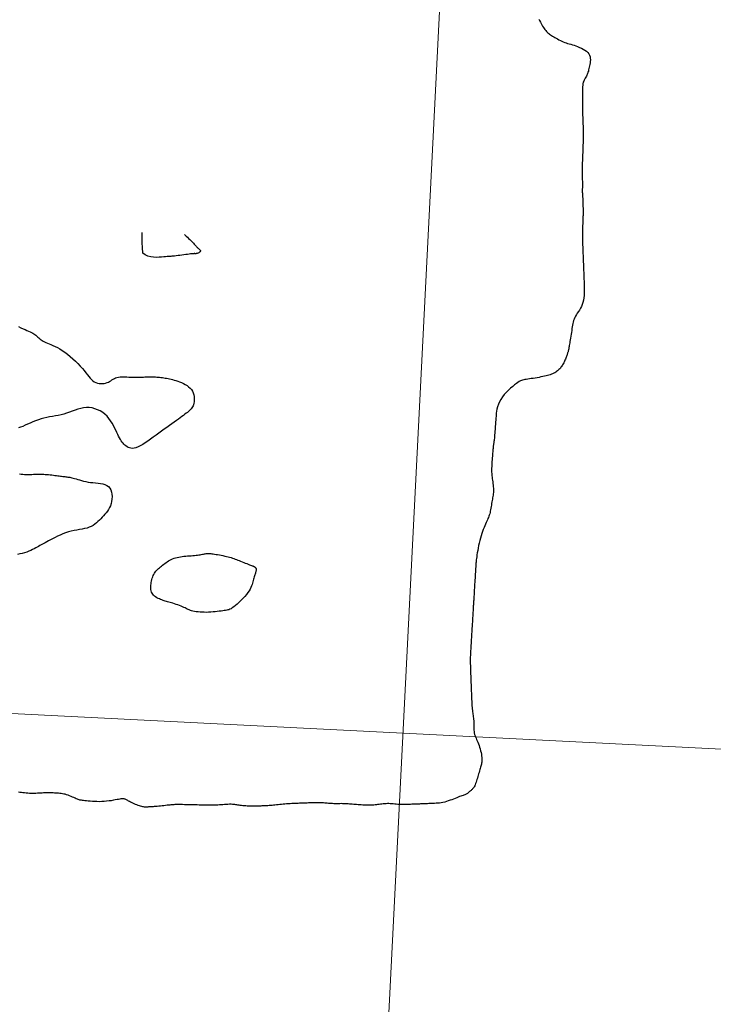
# Model space of a CAD drawing. Header units: millimetres. Extents: x 32690613 to 32693367, y 5343692 to 5344708.
# Tile 426 of 656: x 32692780 to 32692811, y 5344050 to 5344093. Entities that reach past the tile are written whole.
import ezdxf

# ---------------------------------------------------------------- set-up
doc = ezdxf.new("R2010")
doc.units = ezdxf.units.MM
doc.header["$LTSCALE"] = 20
doc.layers.get('0').update_dxf_attribs({"lineweight": 18})
doc.layers.get('Defpoints').update_dxf_attribs({"color": 11, "lineweight": 18})
doc.layers.add('02-DGM_HL_492.50', color=92, linetype='Continuous')

# ---------------------------------------------------------------- blocks, each defined once
blk = doc.blocks.new('A$C78070446')
for p, q in [((4470080.727, 5342716.075), (4470043.074, 5342296.396)), ((4469470.041, 5342631.206), (4470219.624, 5342563.955))]:
    blk.add_line(p, q)

msp = doc.modelspace()

# ---------------------------------------------------------------- linework, layer by layer
at = {"layer": '02-DGM_HL_492.50', "elevation": 492.5, "flags": 128}
for points in [[(32692803.189, 5344093.34), (32692803.223, 5344093.279), (32692803.256, 5344093.218), (32692803.29, 5344093.157), (32692803.324, 5344093.098), (32692803.357, 5344093.041), (32692803.391, 5344092.986), (32692803.424, 5344092.935), (32692803.457, 5344092.887), (32692803.49, 5344092.844), (32692803.523, 5344092.806), (32692803.556, 5344092.773), (32692803.59, 5344092.742), (32692803.625, 5344092.714), (32692803.663, 5344092.687), (32692803.702, 5344092.661), (32692803.745, 5344092.634), (32692803.791, 5344092.606), (32692803.841, 5344092.575), (32692803.895, 5344092.543), (32692803.951, 5344092.51), (32692804.01, 5344092.476), (32692804.071, 5344092.443), (32692804.133, 5344092.411), (32692804.196, 5344092.381), (32692804.26, 5344092.353), (32692804.323, 5344092.328), (32692804.387, 5344092.306), (32692804.452, 5344092.285), (32692804.519, 5344092.265), (32692804.587, 5344092.245), (32692804.658, 5344092.223), (32692804.731, 5344092.2), (32692804.809, 5344092.173), (32692804.89, 5344092.143), (32692804.972, 5344092.109), (32692805.055, 5344092.072), (32692805.134, 5344092.03), (32692805.209, 5344091.985), (32692805.277, 5344091.935), (32692805.335, 5344091.882), (32692805.381, 5344091.824), (32692805.414, 5344091.763), (32692805.435, 5344091.699), (32692805.446, 5344091.632), (32692805.449, 5344091.564), (32692805.444, 5344091.495), (32692805.435, 5344091.427), (32692805.423, 5344091.36), (32692805.41, 5344091.296), (32692805.397, 5344091.234), (32692805.385, 5344091.176), (32692805.372, 5344091.12), (32692805.359, 5344091.068), (32692805.344, 5344091.018), (32692805.329, 5344090.97), (32692805.312, 5344090.925), (32692805.293, 5344090.883), (32692805.272, 5344090.842), (32692805.249, 5344090.803), (32692805.225, 5344090.763), (32692805.201, 5344090.722), (32692805.178, 5344090.678), (32692805.157, 5344090.63), (32692805.139, 5344090.577), (32692805.124, 5344090.517), (32692805.113, 5344090.451), (32692805.105, 5344090.379), (32692805.1, 5344090.303), (32692805.098, 5344090.225), (32692805.097, 5344090.148), (32692805.098, 5344090.073), (32692805.099, 5344090.002), (32692805.1, 5344089.937), (32692805.1, 5344089.88), (32692805.1, 5344089.829), (32692805.099, 5344089.783), (32692805.099, 5344089.738), (32692805.098, 5344089.692), (32692805.097, 5344089.645), (32692805.097, 5344089.593), (32692805.097, 5344089.534), (32692805.098, 5344089.468), (32692805.1, 5344089.393), (32692805.102, 5344089.313), (32692805.105, 5344089.226), (32692805.108, 5344089.136), (32692805.112, 5344089.042), (32692805.116, 5344088.946), (32692805.119, 5344088.849), (32692805.123, 5344088.752), (32692805.127, 5344088.656), (32692805.13, 5344088.563), (32692805.133, 5344088.472), (32692805.136, 5344088.386), (32692805.138, 5344088.305), (32692805.139, 5344088.231), (32692805.139, 5344088.164), (32692805.139, 5344088.106), (32692805.138, 5344088.055), (32692805.136, 5344088.011), (32692805.133, 5344087.973), (32692805.131, 5344087.939), (32692805.129, 5344087.909), (32692805.126, 5344087.881), (32692805.124, 5344087.856), (32692805.123, 5344087.83), (32692805.122, 5344087.804), (32692805.122, 5344087.776), (32692805.121, 5344087.745), (32692805.12, 5344087.709), (32692805.119, 5344087.667), (32692805.118, 5344087.618), (32692805.116, 5344087.56), (32692805.113, 5344087.493), (32692805.109, 5344087.417), (32692805.105, 5344087.332), (32692805.101, 5344087.242), (32692805.097, 5344087.145), (32692805.094, 5344087.044), (32692805.091, 5344086.94), (32692805.089, 5344086.833), (32692805.089, 5344086.725), (32692805.09, 5344086.618), (32692805.091, 5344086.513), (32692805.093, 5344086.411), (32692805.095, 5344086.316), (32692805.097, 5344086.228), (32692805.099, 5344086.148), (32692805.1, 5344086.08), (32692805.1, 5344086.023), (32692805.099, 5344085.978), (32692805.097, 5344085.941), (32692805.095, 5344085.913), (32692805.094, 5344085.891), (32692805.092, 5344085.874), (32692805.09, 5344085.861), (32692805.089, 5344085.849), (32692805.089, 5344085.837), (32692805.09, 5344085.824), (32692805.091, 5344085.808), (32692805.092, 5344085.787), (32692805.095, 5344085.76), (32692805.097, 5344085.725), (32692805.1, 5344085.68), (32692805.104, 5344085.624), (32692805.107, 5344085.556), (32692805.111, 5344085.478), (32692805.115, 5344085.393), (32692805.118, 5344085.305), (32692805.121, 5344085.218), (32692805.124, 5344085.133), (32692805.127, 5344085.056), (32692805.128, 5344084.988), (32692805.129, 5344084.933), (32692805.13, 5344084.888), (32692805.129, 5344084.849), (32692805.128, 5344084.813), (32692805.127, 5344084.777), (32692805.125, 5344084.738), (32692805.123, 5344084.691), (32692805.12, 5344084.635), (32692805.117, 5344084.566), (32692805.114, 5344084.485), (32692805.111, 5344084.393), (32692805.109, 5344084.293), (32692805.107, 5344084.185), (32692805.105, 5344084.072), (32692805.104, 5344083.954), (32692805.104, 5344083.834), (32692805.105, 5344083.712), (32692805.107, 5344083.59), (32692805.11, 5344083.467), (32692805.113, 5344083.344), (32692805.118, 5344083.219), (32692805.122, 5344083.095), (32692805.127, 5344082.97), (32692805.132, 5344082.845), (32692805.136, 5344082.72), (32692805.141, 5344082.595), (32692805.146, 5344082.471), (32692805.151, 5344082.346), (32692805.156, 5344082.221), (32692805.161, 5344082.096), (32692805.166, 5344081.971), (32692805.171, 5344081.846), (32692805.175, 5344081.721), (32692805.179, 5344081.597), (32692805.181, 5344081.476), (32692805.179, 5344081.356), (32692805.174, 5344081.241), (32692805.163, 5344081.13), (32692805.147, 5344081.025), (32692805.123, 5344080.927), (32692805.092, 5344080.835), (32692805.054, 5344080.751), (32692805.012, 5344080.672), (32692804.967, 5344080.598), (32692804.921, 5344080.527), (32692804.876, 5344080.46), (32692804.834, 5344080.394), (32692804.796, 5344080.33), (32692804.764, 5344080.266), (32692804.737, 5344080.202), (32692804.715, 5344080.137), (32692804.697, 5344080.071), (32692804.681, 5344080.003), (32692804.667, 5344079.932), (32692804.655, 5344079.859), (32692804.642, 5344079.782), (32692804.63, 5344079.702), (32692804.616, 5344079.619), (32692804.603, 5344079.535), (32692804.59, 5344079.452), (32692804.577, 5344079.37), (32692804.564, 5344079.292), (32692804.553, 5344079.219), (32692804.542, 5344079.153), (32692804.532, 5344079.094), (32692804.524, 5344079.042), (32692804.517, 5344078.996), (32692804.51, 5344078.956), (32692804.504, 5344078.92), (32692804.498, 5344078.889), (32692804.492, 5344078.861), (32692804.486, 5344078.835), (32692804.481, 5344078.811), (32692804.474, 5344078.788), (32692804.468, 5344078.765), (32692804.461, 5344078.742), (32692804.453, 5344078.719), (32692804.444, 5344078.693), (32692804.435, 5344078.666), (32692804.424, 5344078.636), (32692804.412, 5344078.603), (32692804.399, 5344078.566), (32692804.385, 5344078.528), (32692804.37, 5344078.487), (32692804.353, 5344078.446), (32692804.336, 5344078.404), (32692804.317, 5344078.361), (32692804.298, 5344078.319), (32692804.278, 5344078.277), (32692804.257, 5344078.237), (32692804.234, 5344078.197), (32692804.211, 5344078.159), (32692804.186, 5344078.122), (32692804.159, 5344078.086), (32692804.132, 5344078.051), (32692804.103, 5344078.018), (32692804.072, 5344077.986), (32692804.039, 5344077.956), (32692804.004, 5344077.927), (32692803.967, 5344077.9), (32692803.928, 5344077.874), (32692803.886, 5344077.849), (32692803.842, 5344077.826), (32692803.794, 5344077.804), (32692803.743, 5344077.783), (32692803.689, 5344077.764), (32692803.631, 5344077.745), (32692803.57, 5344077.727), (32692803.504, 5344077.71), (32692803.435, 5344077.694), (32692803.361, 5344077.677), (32692803.283, 5344077.662), (32692803.2, 5344077.646), (32692803.114, 5344077.631), (32692803.027, 5344077.616), (32692802.941, 5344077.602), (32692802.857, 5344077.589), (32692802.777, 5344077.576), (32692802.703, 5344077.565), (32692802.636, 5344077.555), (32692802.578, 5344077.546), (32692802.527, 5344077.537), (32692802.48, 5344077.525), (32692802.434, 5344077.51), (32692802.386, 5344077.49), (32692802.335, 5344077.462), (32692802.277, 5344077.426), (32692802.209, 5344077.379), (32692802.131, 5344077.32), (32692802.044, 5344077.25), (32692801.951, 5344077.171), (32692801.856, 5344077.084), (32692801.762, 5344076.989), (32692801.673, 5344076.89), (32692801.591, 5344076.786), (32692801.52, 5344076.679), (32692801.462, 5344076.571), (32692801.416, 5344076.464), (32692801.382, 5344076.358), (32692801.357, 5344076.257), (32692801.339, 5344076.161), (32692801.327, 5344076.072), (32692801.319, 5344075.993), (32692801.314, 5344075.924), (32692801.31, 5344075.867), (32692801.306, 5344075.82), (32692801.303, 5344075.779), (32692801.301, 5344075.742), (32692801.298, 5344075.706), (32692801.295, 5344075.668), (32692801.292, 5344075.624), (32692801.288, 5344075.573), (32692801.284, 5344075.511), (32692801.279, 5344075.442), (32692801.273, 5344075.366), (32692801.267, 5344075.287), (32692801.261, 5344075.207), (32692801.255, 5344075.128), (32692801.248, 5344075.054), (32692801.242, 5344074.987), (32692801.236, 5344074.929), (32692801.23, 5344074.879), (32692801.224, 5344074.835), (32692801.219, 5344074.797), (32692801.214, 5344074.763), (32692801.209, 5344074.731), (32692801.204, 5344074.701), (32692801.2, 5344074.671), (32692801.196, 5344074.64), (32692801.192, 5344074.607), (32692801.188, 5344074.571), (32692801.184, 5344074.531), (32692801.18, 5344074.488), (32692801.176, 5344074.44), (32692801.172, 5344074.386), (32692801.166, 5344074.327), (32692801.161, 5344074.261), (32692801.155, 5344074.19), (32692801.149, 5344074.115), (32692801.143, 5344074.038), (32692801.137, 5344073.96), (32692801.132, 5344073.884), (32692801.127, 5344073.809), (32692801.124, 5344073.738), (32692801.122, 5344073.673), (32692801.121, 5344073.611), (32692801.121, 5344073.553), (32692801.122, 5344073.496), (32692801.125, 5344073.44), (32692801.129, 5344073.384), (32692801.135, 5344073.326), (32692801.142, 5344073.266), (32692801.151, 5344073.202), (32692801.161, 5344073.135), (32692801.171, 5344073.066), (32692801.18, 5344072.995), (32692801.189, 5344072.925), (32692801.196, 5344072.855), (32692801.202, 5344072.787), (32692801.204, 5344072.722), (32692801.204, 5344072.659), (32692801.2, 5344072.599), (32692801.194, 5344072.541), (32692801.186, 5344072.484), (32692801.177, 5344072.427), (32692801.167, 5344072.369), (32692801.156, 5344072.31), (32692801.145, 5344072.248), (32692801.134, 5344072.184), (32692801.123, 5344072.117), (32692801.112, 5344072.049), (32692801.102, 5344071.981), (32692801.09, 5344071.913), (32692801.078, 5344071.847), (32692801.065, 5344071.783), (32692801.052, 5344071.722), (32692801.037, 5344071.665), (32692801.02, 5344071.611), (32692801.002, 5344071.558), (32692800.983, 5344071.507), (32692800.962, 5344071.454), (32692800.938, 5344071.4), (32692800.913, 5344071.343), (32692800.885, 5344071.282), (32692800.855, 5344071.215), (32692800.824, 5344071.144), (32692800.791, 5344071.067), (32692800.757, 5344070.985), (32692800.724, 5344070.898), (32692800.691, 5344070.805), (32692800.659, 5344070.707), (32692800.628, 5344070.605), (32692800.6, 5344070.497), (32692800.574, 5344070.386), (32692800.551, 5344070.275), (32692800.53, 5344070.165), (32692800.511, 5344070.059), (32692800.494, 5344069.958), (32692800.48, 5344069.865), (32692800.468, 5344069.783), (32692800.458, 5344069.712), (32692800.45, 5344069.65), (32692800.444, 5344069.596), (32692800.439, 5344069.545), (32692800.435, 5344069.497), (32692800.431, 5344069.448), (32692800.427, 5344069.395), (32692800.424, 5344069.336), (32692800.42, 5344069.27), (32692800.415, 5344069.195), (32692800.41, 5344069.115), (32692800.405, 5344069.03), (32692800.4, 5344068.942), (32692800.395, 5344068.853), (32692800.389, 5344068.762), (32692800.384, 5344068.673), (32692800.378, 5344068.585), (32692800.373, 5344068.5), (32692800.368, 5344068.418), (32692800.363, 5344068.338), (32692800.359, 5344068.262), (32692800.354, 5344068.19), (32692800.35, 5344068.121), (32692800.346, 5344068.056), (32692800.343, 5344067.996), (32692800.339, 5344067.938), (32692800.336, 5344067.884), (32692800.333, 5344067.832), (32692800.33, 5344067.782), (32692800.327, 5344067.732), (32692800.324, 5344067.682), (32692800.32, 5344067.632), (32692800.317, 5344067.581), (32692800.314, 5344067.528), (32692800.311, 5344067.474), (32692800.308, 5344067.419), (32692800.304, 5344067.362), (32692800.301, 5344067.303), (32692800.297, 5344067.243), (32692800.293, 5344067.181), (32692800.289, 5344067.118), (32692800.285, 5344067.053), (32692800.281, 5344066.987), (32692800.277, 5344066.921), (32692800.273, 5344066.855), (32692800.269, 5344066.789), (32692800.265, 5344066.724), (32692800.261, 5344066.66), (32692800.258, 5344066.597), (32692800.254, 5344066.536), (32692800.25, 5344066.475), (32692800.247, 5344066.415), (32692800.243, 5344066.355), (32692800.239, 5344066.295), (32692800.236, 5344066.234), (32692800.232, 5344066.172), (32692800.228, 5344066.108), (32692800.224, 5344066.044), (32692800.22, 5344065.979), (32692800.216, 5344065.915), (32692800.212, 5344065.851), (32692800.209, 5344065.789), (32692800.205, 5344065.728), (32692800.201, 5344065.67), (32692800.198, 5344065.614), (32692800.195, 5344065.561), (32692800.192, 5344065.508), (32692800.19, 5344065.455), (32692800.188, 5344065.402), (32692800.186, 5344065.347), (32692800.185, 5344065.29), (32692800.185, 5344065.23), (32692800.186, 5344065.165), (32692800.187, 5344065.097), (32692800.189, 5344065.025), (32692800.191, 5344064.951), (32692800.193, 5344064.875), (32692800.196, 5344064.797), (32692800.199, 5344064.718), (32692800.202, 5344064.639), (32692800.205, 5344064.56), (32692800.208, 5344064.481), (32692800.211, 5344064.403), (32692800.214, 5344064.327), (32692800.217, 5344064.253), (32692800.22, 5344064.181), (32692800.223, 5344064.113), (32692800.225, 5344064.048), (32692800.228, 5344063.988), (32692800.23, 5344063.931), (32692800.232, 5344063.875), (32692800.234, 5344063.821), (32692800.236, 5344063.767), (32692800.238, 5344063.712), (32692800.241, 5344063.655), (32692800.243, 5344063.594), (32692800.246, 5344063.53), (32692800.248, 5344063.462), (32692800.252, 5344063.393), (32692800.255, 5344063.322), (32692800.26, 5344063.251), (32692800.265, 5344063.181), (32692800.271, 5344063.114), (32692800.278, 5344063.05), (32692800.286, 5344062.989), (32692800.294, 5344062.932), (32692800.303, 5344062.878), (32692800.312, 5344062.824), (32692800.32, 5344062.77), (32692800.328, 5344062.716), (32692800.334, 5344062.659), (32692800.338, 5344062.599), (32692800.34, 5344062.535), (32692800.341, 5344062.469), (32692800.341, 5344062.4), (32692800.342, 5344062.33), (32692800.343, 5344062.26), (32692800.347, 5344062.191), (32692800.353, 5344062.124), (32692800.363, 5344062.06), (32692800.378, 5344062), (32692800.396, 5344061.942), (32692800.417, 5344061.886), (32692800.44, 5344061.831), (32692800.466, 5344061.775), (32692800.492, 5344061.716), (32692800.519, 5344061.654), (32692800.546, 5344061.587), (32692800.571, 5344061.515), (32692800.595, 5344061.439), (32692800.618, 5344061.361), (32692800.639, 5344061.281), (32692800.657, 5344061.202), (32692800.672, 5344061.126), (32692800.684, 5344061.054), (32692800.693, 5344060.989), (32692800.697, 5344060.93), (32692800.698, 5344060.877), (32692800.696, 5344060.83), (32692800.691, 5344060.785), (32692800.684, 5344060.743), (32692800.674, 5344060.701), (32692800.662, 5344060.657), (32692800.649, 5344060.612), (32692800.635, 5344060.562), (32692800.619, 5344060.509), (32692800.603, 5344060.454), (32692800.586, 5344060.395), (32692800.569, 5344060.335), (32692800.551, 5344060.274), (32692800.533, 5344060.211), (32692800.514, 5344060.148), (32692800.496, 5344060.085), (32692800.477, 5344060.022), (32692800.459, 5344059.961), (32692800.44, 5344059.902), (32692800.42, 5344059.847), (32692800.4, 5344059.794), (32692800.379, 5344059.746), (32692800.358, 5344059.704), (32692800.336, 5344059.667), (32692800.313, 5344059.635), (32692800.289, 5344059.607), (32692800.266, 5344059.583), (32692800.243, 5344059.562), (32692800.22, 5344059.543), (32692800.199, 5344059.526), (32692800.178, 5344059.509), (32692800.158, 5344059.493), (32692800.139, 5344059.476), (32692800.12, 5344059.46), (32692800.101, 5344059.444), (32692800.081, 5344059.429), (32692800.059, 5344059.414), (32692800.035, 5344059.399), (32692800.009, 5344059.384), (32692799.979, 5344059.37), (32692799.946, 5344059.356), (32692799.909, 5344059.342), (32692799.868, 5344059.327), (32692799.823, 5344059.311), (32692799.773, 5344059.293), (32692799.719, 5344059.273), (32692799.66, 5344059.25), (32692799.596, 5344059.224), (32692799.527, 5344059.196), (32692799.455, 5344059.167), (32692799.381, 5344059.138), (32692799.304, 5344059.109), (32692799.225, 5344059.081), (32692799.146, 5344059.056), (32692799.068, 5344059.035), (32692798.99, 5344059.017), (32692798.913, 5344059.003), (32692798.837, 5344058.992), (32692798.764, 5344058.984), (32692798.692, 5344058.978), (32692798.623, 5344058.974), (32692798.556, 5344058.97), (32692798.492, 5344058.968), (32692798.431, 5344058.965), (32692798.373, 5344058.963), (32692798.317, 5344058.961), (32692798.263, 5344058.959), (32692798.211, 5344058.957), (32692798.159, 5344058.955), (32692798.109, 5344058.953), (32692798.059, 5344058.951), (32692798.009, 5344058.949), (32692797.959, 5344058.947), (32692797.907, 5344058.945), (32692797.855, 5344058.943), (32692797.801, 5344058.941), (32692797.745, 5344058.939), (32692797.687, 5344058.936), (32692797.626, 5344058.934), (32692797.562, 5344058.932), (32692797.496, 5344058.929), (32692797.427, 5344058.927), (32692797.357, 5344058.926), (32692797.287, 5344058.925), (32692797.216, 5344058.925), (32692797.145, 5344058.926), (32692797.076, 5344058.929), (32692797.008, 5344058.933), (32692796.941, 5344058.939), (32692796.875, 5344058.945), (32692796.81, 5344058.951), (32692796.746, 5344058.956), (32692796.683, 5344058.96), (32692796.62, 5344058.963), (32692796.557, 5344058.964), (32692796.495, 5344058.962), (32692796.433, 5344058.958), (32692796.371, 5344058.952), (32692796.309, 5344058.945), (32692796.249, 5344058.937), (32692796.188, 5344058.929), (32692796.129, 5344058.921), (32692796.071, 5344058.914), (32692796.014, 5344058.908), (32692795.957, 5344058.903), (32692795.9, 5344058.899), (32692795.844, 5344058.896), (32692795.786, 5344058.894), (32692795.728, 5344058.894), (32692795.669, 5344058.894), (32692795.607, 5344058.896), (32692795.543, 5344058.898), (32692795.478, 5344058.902), (32692795.411, 5344058.906), (32692795.344, 5344058.91), (32692795.277, 5344058.915), (32692795.209, 5344058.921), (32692795.143, 5344058.926), (32692795.079, 5344058.932), (32692795.016, 5344058.937), (32692794.955, 5344058.942), (32692794.894, 5344058.947), (32692794.835, 5344058.951), (32692794.775, 5344058.955), (32692794.715, 5344058.958), (32692794.655, 5344058.96), (32692794.593, 5344058.962), (32692794.53, 5344058.963), (32692794.465, 5344058.962), (32692794.4, 5344058.962), (32692794.335, 5344058.962), (32692794.271, 5344058.961), (32692794.208, 5344058.962), (32692794.146, 5344058.963), (32692794.087, 5344058.965), (32692794.031, 5344058.968), (32692793.977, 5344058.973), (32692793.924, 5344058.978), (32692793.871, 5344058.983), (32692793.818, 5344058.989), (32692793.763, 5344058.994), (32692793.705, 5344058.998), (32692793.645, 5344059.001), (32692793.58, 5344059.003), (32692793.512, 5344059.004), (32692793.442, 5344059.004), (32692793.372, 5344059.003), (32692793.301, 5344059.001), (32692793.231, 5344058.999), (32692793.163, 5344058.996), (32692793.099, 5344058.994), (32692793.039, 5344058.991), (32692792.981, 5344058.989), (32692792.926, 5344058.987), (32692792.872, 5344058.985), (32692792.818, 5344058.983), (32692792.763, 5344058.981), (32692792.705, 5344058.978), (32692792.645, 5344058.976), (32692792.58, 5344058.973), (32692792.512, 5344058.971), (32692792.441, 5344058.967), (32692792.368, 5344058.964), (32692792.293, 5344058.96), (32692792.217, 5344058.955), (32692792.14, 5344058.95), (32692792.064, 5344058.944), (32692791.988, 5344058.938), (32692791.913, 5344058.93), (32692791.84, 5344058.923), (32692791.769, 5344058.915), (32692791.699, 5344058.907), (32692791.63, 5344058.9), (32692791.565, 5344058.893), (32692791.501, 5344058.887), (32692791.44, 5344058.882), (32692791.381, 5344058.877), (32692791.324, 5344058.873), (32692791.269, 5344058.87), (32692791.215, 5344058.867), (32692791.162, 5344058.865), (32692791.109, 5344058.863), (32692791.057, 5344058.861), (32692791.005, 5344058.859), (32692790.953, 5344058.857), (32692790.9, 5344058.855), (32692790.846, 5344058.854), (32692790.79, 5344058.853), (32692790.733, 5344058.852), (32692790.674, 5344058.852), (32692790.613, 5344058.852), (32692790.549, 5344058.854), (32692790.484, 5344058.856), (32692790.417, 5344058.858), (32692790.351, 5344058.862), (32692790.287, 5344058.866), (32692790.224, 5344058.871), (32692790.164, 5344058.877), (32692790.108, 5344058.884), (32692790.057, 5344058.892), (32692790.009, 5344058.9), (32692789.963, 5344058.908), (32692789.918, 5344058.916), (32692789.871, 5344058.923), (32692789.822, 5344058.928), (32692789.768, 5344058.932), (32692789.709, 5344058.934), (32692789.643, 5344058.934), (32692789.572, 5344058.932), (32692789.497, 5344058.928), (32692789.42, 5344058.922), (32692789.343, 5344058.917), (32692789.267, 5344058.911), (32692789.195, 5344058.905), (32692789.127, 5344058.9), (32692789.066, 5344058.897), (32692789.011, 5344058.894), (32692788.958, 5344058.893), (32692788.908, 5344058.892), (32692788.858, 5344058.892), (32692788.806, 5344058.893), (32692788.751, 5344058.894), (32692788.691, 5344058.895), (32692788.626, 5344058.897), (32692788.554, 5344058.899), (32692788.477, 5344058.9), (32692788.396, 5344058.902), (32692788.311, 5344058.904), (32692788.222, 5344058.906), (32692788.131, 5344058.908), (32692788.037, 5344058.911), (32692787.943, 5344058.913), (32692787.848, 5344058.915), (32692787.754, 5344058.917), (32692787.663, 5344058.919), (32692787.576, 5344058.92), (32692787.494, 5344058.921), (32692787.419, 5344058.922), (32692787.352, 5344058.922), (32692787.294, 5344058.922), (32692787.243, 5344058.92), (32692787.197, 5344058.918), (32692787.153, 5344058.916), (32692787.111, 5344058.912), (32692787.066, 5344058.908), (32692787.018, 5344058.903), (32692786.964, 5344058.897), (32692786.902, 5344058.89), (32692786.834, 5344058.883), (32692786.761, 5344058.875), (32692786.686, 5344058.867), (32692786.61, 5344058.859), (32692786.536, 5344058.851), (32692786.465, 5344058.844), (32692786.399, 5344058.838), (32692786.34, 5344058.832), (32692786.288, 5344058.828), (32692786.241, 5344058.825), (32692786.198, 5344058.822), (32692786.159, 5344058.82), (32692786.123, 5344058.818), (32692786.089, 5344058.817), (32692786.055, 5344058.815), (32692786.022, 5344058.814), (32692785.988, 5344058.814), (32692785.953, 5344058.814), (32692785.916, 5344058.816), (32692785.877, 5344058.819), (32692785.836, 5344058.826), (32692785.791, 5344058.835), (32692785.743, 5344058.848), (32692785.69, 5344058.864), (32692785.634, 5344058.884), (32692785.577, 5344058.907), (32692785.518, 5344058.931), (32692785.46, 5344058.956), (32692785.404, 5344058.982), (32692785.351, 5344059.008), (32692785.302, 5344059.032), (32692785.257, 5344059.055), (32692785.218, 5344059.076), (32692785.183, 5344059.096), (32692785.151, 5344059.113), (32692785.123, 5344059.128), (32692785.097, 5344059.142), (32692785.073, 5344059.153), (32692785.05, 5344059.162), (32692785.029, 5344059.169), (32692785.007, 5344059.174), (32692784.983, 5344059.176), (32692784.955, 5344059.176), (32692784.922, 5344059.174), (32692784.883, 5344059.169), (32692784.836, 5344059.162), (32692784.779, 5344059.152), (32692784.712, 5344059.139), (32692784.635, 5344059.125), (32692784.549, 5344059.11), (32692784.457, 5344059.094), (32692784.359, 5344059.08), (32692784.256, 5344059.068), (32692784.151, 5344059.058), (32692784.044, 5344059.051), (32692783.938, 5344059.049), (32692783.832, 5344059.051), (32692783.729, 5344059.055), (32692783.63, 5344059.062), (32692783.537, 5344059.07), (32692783.45, 5344059.079), (32692783.372, 5344059.087), (32692783.304, 5344059.094), (32692783.247, 5344059.1), (32692783.198, 5344059.104), (32692783.156, 5344059.109), (32692783.119, 5344059.114), (32692783.084, 5344059.121), (32692783.05, 5344059.129), (32692783.013, 5344059.141), (32692782.972, 5344059.157), (32692782.926, 5344059.177), (32692782.873, 5344059.2), (32692782.817, 5344059.226), (32692782.756, 5344059.253), (32692782.694, 5344059.281), (32692782.63, 5344059.308), (32692782.565, 5344059.332), (32692782.501, 5344059.354), (32692782.439, 5344059.372), (32692782.377, 5344059.386), (32692782.317, 5344059.397), (32692782.258, 5344059.406), (32692782.2, 5344059.413), (32692782.143, 5344059.418), (32692782.085, 5344059.422), (32692782.028, 5344059.425), (32692781.971, 5344059.429), (32692781.914, 5344059.432), (32692781.857, 5344059.435), (32692781.798, 5344059.437), (32692781.74, 5344059.439), (32692781.68, 5344059.44), (32692781.62, 5344059.439), (32692781.558, 5344059.437), (32692781.495, 5344059.434), (32692781.43, 5344059.43), (32692781.365, 5344059.425), (32692781.298, 5344059.421), (32692781.23, 5344059.416), (32692781.16, 5344059.413), (32692781.09, 5344059.411), (32692781.019, 5344059.41), (32692780.947, 5344059.412), (32692780.874, 5344059.415), (32692780.802, 5344059.421), (32692780.73, 5344059.427), (32692780.66, 5344059.434), (32692780.59, 5344059.442), (32692780.523, 5344059.45), (32692780.459, 5344059.459), (32692780.398, 5344059.466)], [(32692785.834, 5344083.092), (32692785.825, 5344083.339), (32692785.819, 5344083.54), (32692785.815, 5344083.697), (32692785.814, 5344083.816), (32692785.813, 5344083.9), (32692785.813, 5344083.956), (32692785.814, 5344083.986), (32692785.814, 5344083.995)], [(32692787.672, 5344083.903), (32692787.681, 5344083.894), (32692787.707, 5344083.87), (32692787.746, 5344083.834), (32692787.793, 5344083.789), (32692787.847, 5344083.737), (32692787.903, 5344083.683), (32692787.959, 5344083.629), (32692788.01, 5344083.577), (32692788.054, 5344083.531), (32692788.091, 5344083.49), (32692788.123, 5344083.454), (32692788.15, 5344083.422), (32692788.175, 5344083.394), (32692788.197, 5344083.368), (32692788.218, 5344083.346), (32692788.239, 5344083.325), (32692788.261, 5344083.306), (32692788.283, 5344083.287), (32692788.305, 5344083.27), (32692788.325, 5344083.254), (32692788.342, 5344083.238), (32692788.356, 5344083.222), (32692788.365, 5344083.207), (32692788.369, 5344083.191), (32692788.367, 5344083.175), (32692788.359, 5344083.16), (32692788.346, 5344083.144), (32692788.33, 5344083.13), (32692788.311, 5344083.116), (32692788.29, 5344083.104), (32692788.269, 5344083.093), (32692788.248, 5344083.084), (32692788.228, 5344083.078), (32692788.209, 5344083.073), (32692788.192, 5344083.07), (32692788.174, 5344083.068), (32692788.158, 5344083.067), (32692788.142, 5344083.067), (32692788.127, 5344083.067), (32692788.112, 5344083.068), (32692788.097, 5344083.068), (32692788.081, 5344083.067), (32692788.062, 5344083.067), (32692788.038, 5344083.065), (32692788.009, 5344083.062), (32692787.972, 5344083.058), (32692787.926, 5344083.053), (32692787.87, 5344083.046), (32692787.802, 5344083.037), (32692787.725, 5344083.027), (32692787.642, 5344083.015), (32692787.555, 5344083.004), (32692787.468, 5344082.993), (32692787.383, 5344082.982), (32692787.303, 5344082.972), (32692787.231, 5344082.964), (32692787.169, 5344082.958), (32692787.115, 5344082.954), (32692787.065, 5344082.95), (32692787.016, 5344082.947), (32692786.964, 5344082.943), (32692786.906, 5344082.939), (32692786.839, 5344082.934), (32692786.758, 5344082.926), (32692786.663, 5344082.917), (32692786.555, 5344082.909), (32692786.438, 5344082.905), (32692786.314, 5344082.911), (32692786.189, 5344082.928), (32692786.065, 5344082.962), (32692785.946, 5344083.015), (32692785.834, 5344083.092)], [(32692780.398, 5344079.868), (32692780.498, 5344079.818), (32692780.592, 5344079.775), (32692780.68, 5344079.739), (32692780.762, 5344079.706), (32692780.837, 5344079.676), (32692780.905, 5344079.647), (32692780.965, 5344079.618), (32692781.018, 5344079.589), (32692781.065, 5344079.559), (32692781.107, 5344079.53), (32692781.146, 5344079.5), (32692781.181, 5344079.47), (32692781.215, 5344079.44), (32692781.247, 5344079.41), (32692781.28, 5344079.38), (32692781.314, 5344079.35), (32692781.349, 5344079.32), (32692781.388, 5344079.291), (32692781.43, 5344079.261), (32692781.477, 5344079.231), (32692781.53, 5344079.202), (32692781.59, 5344079.173), (32692781.658, 5344079.144), (32692781.733, 5344079.114), (32692781.815, 5344079.082), (32692781.903, 5344079.045), (32692781.997, 5344079.002), (32692782.097, 5344078.953), (32692782.203, 5344078.895), (32692782.313, 5344078.826), (32692782.427, 5344078.747), (32692782.544, 5344078.658), (32692782.661, 5344078.562), (32692782.777, 5344078.46), (32692782.89, 5344078.355), (32692782.998, 5344078.249), (32692783.099, 5344078.143), (32692783.191, 5344078.041), (32692783.274, 5344077.942), (32692783.347, 5344077.849), (32692783.414, 5344077.763), (32692783.476, 5344077.683), (32692783.535, 5344077.612), (32692783.594, 5344077.548), (32692783.653, 5344077.494), (32692783.715, 5344077.449), (32692783.781, 5344077.415), (32692783.851, 5344077.391), (32692783.923, 5344077.376), (32692783.996, 5344077.37), (32692784.069, 5344077.371), (32692784.14, 5344077.38), (32692784.208, 5344077.395), (32692784.272, 5344077.416), (32692784.331, 5344077.441), (32692784.386, 5344077.47), (32692784.439, 5344077.501), (32692784.49, 5344077.533), (32692784.541, 5344077.564), (32692784.594, 5344077.593), (32692784.649, 5344077.619), (32692784.708, 5344077.639), (32692784.773, 5344077.653), (32692784.842, 5344077.662), (32692784.914, 5344077.666), (32692784.99, 5344077.667), (32692785.068, 5344077.665), (32692785.146, 5344077.662), (32692785.225, 5344077.658), (32692785.303, 5344077.654), (32692785.38, 5344077.652), (32692785.455, 5344077.651), (32692785.529, 5344077.651), (32692785.6, 5344077.652), (32692785.67, 5344077.654), (32692785.738, 5344077.656), (32692785.803, 5344077.658), (32692785.867, 5344077.661), (32692785.928, 5344077.663), (32692785.988, 5344077.665), (32692786.046, 5344077.667), (32692786.103, 5344077.668), (32692786.16, 5344077.669), (32692786.217, 5344077.669), (32692786.274, 5344077.669), (32692786.331, 5344077.667), (32692786.39, 5344077.664), (32692786.45, 5344077.66), (32692786.51, 5344077.656), (32692786.572, 5344077.65), (32692786.634, 5344077.643), (32692786.696, 5344077.635), (32692786.759, 5344077.627), (32692786.822, 5344077.617), (32692786.885, 5344077.607), (32692786.948, 5344077.596), (32692787.013, 5344077.583), (32692787.079, 5344077.568), (32692787.147, 5344077.55), (32692787.218, 5344077.53), (32692787.292, 5344077.507), (32692787.369, 5344077.481), (32692787.45, 5344077.451), (32692787.533, 5344077.417), (32692787.616, 5344077.378), (32692787.698, 5344077.335), (32692787.776, 5344077.287), (32692787.848, 5344077.233), (32692787.912, 5344077.174), (32692787.967, 5344077.108), (32692788.011, 5344077.037), (32692788.045, 5344076.961), (32692788.069, 5344076.882), (32692788.084, 5344076.803), (32692788.091, 5344076.724), (32692788.091, 5344076.647), (32692788.085, 5344076.574), (32692788.074, 5344076.508), (32692788.059, 5344076.448), (32692788.04, 5344076.395), (32692788.016, 5344076.348), (32692787.988, 5344076.305), (32692787.957, 5344076.264), (32692787.921, 5344076.226), (32692787.882, 5344076.189), (32692787.838, 5344076.151), (32692787.791, 5344076.112), (32692787.739, 5344076.071), (32692787.682, 5344076.027), (32692787.621, 5344075.981), (32692787.553, 5344075.931), (32692787.479, 5344075.877), (32692787.399, 5344075.819), (32692787.311, 5344075.755), (32692787.217, 5344075.686), (32692787.115, 5344075.613), (32692787.008, 5344075.535), (32692786.896, 5344075.454), (32692786.78, 5344075.37), (32692786.661, 5344075.284), (32692786.541, 5344075.197), (32692786.419, 5344075.109), (32692786.298, 5344075.021), (32692786.178, 5344074.935), (32692786.059, 5344074.853), (32692785.944, 5344074.776), (32692785.834, 5344074.707), (32692785.729, 5344074.647), (32692785.631, 5344074.598), (32692785.54, 5344074.563), (32692785.458, 5344074.542), (32692785.384, 5344074.534), (32692785.316, 5344074.538), (32692785.255, 5344074.552), (32692785.2, 5344074.574), (32692785.149, 5344074.604), (32692785.102, 5344074.639), (32692785.057, 5344074.678), (32692785.015, 5344074.719), (32692784.974, 5344074.763), (32692784.935, 5344074.811), (32692784.896, 5344074.864), (32692784.857, 5344074.923), (32692784.818, 5344074.989), (32692784.779, 5344075.062), (32692784.739, 5344075.143), (32692784.697, 5344075.233), (32692784.653, 5344075.331), (32692784.605, 5344075.433), (32692784.553, 5344075.538), (32692784.494, 5344075.644), (32692784.429, 5344075.748), (32692784.356, 5344075.848), (32692784.274, 5344075.942), (32692784.182, 5344076.029), (32692784.082, 5344076.106), (32692783.974, 5344076.172), (32692783.86, 5344076.228), (32692783.741, 5344076.273), (32692783.619, 5344076.304), (32692783.495, 5344076.321), (32692783.37, 5344076.324), (32692783.245, 5344076.312), (32692783.121, 5344076.287), (32692782.997, 5344076.252), (32692782.874, 5344076.211), (32692782.75, 5344076.165), (32692782.627, 5344076.119), (32692782.504, 5344076.075), (32692782.38, 5344076.035), (32692782.256, 5344076.003), (32692782.132, 5344075.976), (32692782.008, 5344075.953), (32692781.884, 5344075.932), (32692781.759, 5344075.912), (32692781.635, 5344075.889), (32692781.511, 5344075.862), (32692781.387, 5344075.83), (32692781.264, 5344075.79), (32692781.142, 5344075.744), (32692781.022, 5344075.695), (32692780.905, 5344075.644), (32692780.791, 5344075.593), (32692780.683, 5344075.544), (32692780.58, 5344075.499), (32692780.484, 5344075.461), (32692780.396, 5344075.43)], [(32692780.439, 5344073.416), (32692780.516, 5344073.405), (32692780.589, 5344073.397), (32692780.659, 5344073.393), (32692780.727, 5344073.39), (32692780.792, 5344073.39), (32692780.857, 5344073.391), (32692780.92, 5344073.393), (32692780.982, 5344073.395), (32692781.045, 5344073.398), (32692781.107, 5344073.4), (32692781.17, 5344073.402), (32692781.234, 5344073.403), (32692781.299, 5344073.404), (32692781.364, 5344073.403), (32692781.431, 5344073.402), (32692781.499, 5344073.399), (32692781.569, 5344073.394), (32692781.639, 5344073.389), (32692781.71, 5344073.382), (32692781.781, 5344073.375), (32692781.852, 5344073.367), (32692781.92, 5344073.359), (32692781.987, 5344073.351), (32692782.052, 5344073.342), (32692782.113, 5344073.335), (32692782.171, 5344073.327), (32692782.227, 5344073.32), (32692782.28, 5344073.314), (32692782.33, 5344073.307), (32692782.378, 5344073.301), (32692782.424, 5344073.295), (32692782.468, 5344073.29), (32692782.511, 5344073.284), (32692782.552, 5344073.279), (32692782.594, 5344073.272), (32692782.638, 5344073.265), (32692782.684, 5344073.256), (32692782.733, 5344073.244), (32692782.788, 5344073.231), (32692782.848, 5344073.214), (32692782.914, 5344073.194), (32692782.988, 5344073.172), (32692783.067, 5344073.148), (32692783.152, 5344073.124), (32692783.243, 5344073.1), (32692783.339, 5344073.078), (32692783.44, 5344073.058), (32692783.545, 5344073.043), (32692783.655, 5344073.031), (32692783.766, 5344073.021), (32692783.877, 5344073.011), (32692783.985, 5344072.997), (32692784.088, 5344072.978), (32692784.182, 5344072.95), (32692784.267, 5344072.912), (32692784.339, 5344072.859), (32692784.396, 5344072.792), (32692784.44, 5344072.711), (32692784.47, 5344072.619), (32692784.488, 5344072.521), (32692784.494, 5344072.418), (32692784.489, 5344072.314), (32692784.475, 5344072.211), (32692784.451, 5344072.113), (32692784.42, 5344072.022), (32692784.381, 5344071.937), (32692784.337, 5344071.858), (32692784.287, 5344071.783), (32692784.233, 5344071.713), (32692784.177, 5344071.645), (32692784.118, 5344071.579), (32692784.058, 5344071.514), (32692783.998, 5344071.449), (32692783.937, 5344071.385), (32692783.873, 5344071.323), (32692783.807, 5344071.264), (32692783.737, 5344071.209), (32692783.661, 5344071.158), (32692783.58, 5344071.113), (32692783.491, 5344071.075), (32692783.395, 5344071.043), (32692783.292, 5344071.017), (32692783.182, 5344070.995), (32692783.068, 5344070.975), (32692782.949, 5344070.954), (32692782.828, 5344070.932), (32692782.705, 5344070.905), (32692782.582, 5344070.872), (32692782.458, 5344070.833), (32692782.337, 5344070.787), (32692782.218, 5344070.737), (32692782.103, 5344070.683), (32692781.993, 5344070.629), (32692781.89, 5344070.576), (32692781.794, 5344070.524), (32692781.708, 5344070.477), (32692781.631, 5344070.435), (32692781.562, 5344070.397), (32692781.5, 5344070.363), (32692781.442, 5344070.331), (32692781.387, 5344070.301), (32692781.333, 5344070.271), (32692781.277, 5344070.24), (32692781.218, 5344070.208), (32692781.154, 5344070.173), (32692781.085, 5344070.136), (32692781.011, 5344070.098), (32692780.932, 5344070.061), (32692780.847, 5344070.024), (32692780.757, 5344069.99), (32692780.662, 5344069.959), (32692780.561, 5344069.932), (32692780.456, 5344069.909), (32692780.348, 5344069.889)]]:
    msp.add_lwpolyline(points, dxfattribs=at)
msp.add_lwpolyline([(32692788.616, 5344069.921), (32692788.654, 5344069.924), (32692788.693, 5344069.926), (32692788.732, 5344069.926), (32692788.774, 5344069.924), (32692788.819, 5344069.92), (32692788.868, 5344069.915), (32692788.922, 5344069.908), (32692788.982, 5344069.899), (32692789.048, 5344069.888), (32692789.119, 5344069.876), (32692789.194, 5344069.863), (32692789.272, 5344069.848), (32692789.35, 5344069.833), (32692789.428, 5344069.816), (32692789.503, 5344069.799), (32692789.575, 5344069.781), (32692789.642, 5344069.763), (32692789.705, 5344069.745), (32692789.765, 5344069.725), (32692789.823, 5344069.705), (32692789.881, 5344069.684), (32692789.938, 5344069.662), (32692789.998, 5344069.639), (32692790.06, 5344069.614), (32692790.125, 5344069.588), (32692790.192, 5344069.562), (32692790.26, 5344069.535), (32692790.327, 5344069.508), (32692790.392, 5344069.482), (32692790.452, 5344069.458), (32692790.508, 5344069.437), (32692790.556, 5344069.418), (32692790.596, 5344069.403), (32692790.629, 5344069.39), (32692790.656, 5344069.38), (32692790.677, 5344069.372), (32692790.694, 5344069.365), (32692790.708, 5344069.359), (32692790.72, 5344069.353), (32692790.731, 5344069.347), (32692790.742, 5344069.34), (32692790.752, 5344069.332), (32692790.762, 5344069.323), (32692790.772, 5344069.314), (32692790.78, 5344069.303), (32692790.788, 5344069.291), (32692790.795, 5344069.279), (32692790.8, 5344069.265), (32692790.803, 5344069.251), (32692790.805, 5344069.235), (32692790.805, 5344069.218), (32692790.803, 5344069.198), (32692790.8, 5344069.177), (32692790.795, 5344069.153), (32692790.789, 5344069.126), (32692790.78, 5344069.096), (32692790.77, 5344069.063), (32692790.759, 5344069.026), (32692790.746, 5344068.986), (32692790.733, 5344068.944), (32692790.718, 5344068.898), (32692790.704, 5344068.85), (32692790.689, 5344068.799), (32692790.674, 5344068.746), (32692790.659, 5344068.691), (32692790.643, 5344068.633), (32692790.625, 5344068.572), (32692790.602, 5344068.508), (32692790.574, 5344068.441), (32692790.539, 5344068.37), (32692790.495, 5344068.294), (32692790.442, 5344068.214), (32692790.377, 5344068.13), (32692790.303, 5344068.043), (32692790.224, 5344067.956), (32692790.14, 5344067.87), (32692790.056, 5344067.788), (32692789.974, 5344067.713), (32692789.895, 5344067.645), (32692789.824, 5344067.588), (32692789.762, 5344067.543), (32692789.707, 5344067.508), (32692789.658, 5344067.482), (32692789.611, 5344067.464), (32692789.565, 5344067.451), (32692789.517, 5344067.441), (32692789.465, 5344067.433), (32692789.407, 5344067.426), (32692789.34, 5344067.416), (32692789.267, 5344067.406), (32692789.186, 5344067.394), (32692789.1, 5344067.383), (32692789.01, 5344067.373), (32692788.917, 5344067.363), (32692788.821, 5344067.355), (32692788.724, 5344067.35), (32692788.627, 5344067.348), (32692788.531, 5344067.349), (32692788.437, 5344067.352), (32692788.346, 5344067.357), (32692788.26, 5344067.365), (32692788.178, 5344067.376), (32692788.104, 5344067.388), (32692788.036, 5344067.402), (32692787.977, 5344067.417), (32692787.925, 5344067.434), (32692787.877, 5344067.453), (32692787.832, 5344067.473), (32692787.788, 5344067.494), (32692787.743, 5344067.517), (32692787.694, 5344067.541), (32692787.641, 5344067.566), (32692787.581, 5344067.592), (32692787.516, 5344067.618), (32692787.446, 5344067.645), (32692787.375, 5344067.672), (32692787.302, 5344067.698), (32692787.231, 5344067.722), (32692787.161, 5344067.745), (32692787.095, 5344067.766), (32692787.035, 5344067.784), (32692786.978, 5344067.8), (32692786.925, 5344067.815), (32692786.874, 5344067.829), (32692786.824, 5344067.843), (32692786.775, 5344067.858), (32692786.725, 5344067.873), (32692786.674, 5344067.891), (32692786.62, 5344067.911), (32692786.564, 5344067.934), (32692786.509, 5344067.96), (32692786.454, 5344067.988), (32692786.402, 5344068.021), (32692786.354, 5344068.056), (32692786.311, 5344068.096), (32692786.275, 5344068.14), (32692786.245, 5344068.187), (32692786.223, 5344068.238), (32692786.207, 5344068.293), (32692786.197, 5344068.35), (32692786.192, 5344068.41), (32692786.191, 5344068.47), (32692786.195, 5344068.533), (32692786.201, 5344068.595), (32692786.211, 5344068.658), (32692786.222, 5344068.721), (32692786.237, 5344068.782), (32692786.254, 5344068.842), (32692786.274, 5344068.901), (32692786.297, 5344068.957), (32692786.322, 5344069.01), (32692786.35, 5344069.06), (32692786.381, 5344069.106), (32692786.414, 5344069.149), (32692786.45, 5344069.19), (32692786.488, 5344069.228), (32692786.528, 5344069.266), (32692786.57, 5344069.302), (32692786.614, 5344069.339), (32692786.659, 5344069.376), (32692786.706, 5344069.414), (32692786.755, 5344069.452), (32692786.805, 5344069.491), (32692786.857, 5344069.529), (32692786.911, 5344069.566), (32692786.966, 5344069.601), (32692787.025, 5344069.634), (32692787.085, 5344069.664), (32692787.147, 5344069.691), (32692787.212, 5344069.715), (32692787.279, 5344069.735), (32692787.348, 5344069.753), (32692787.419, 5344069.769), (32692787.492, 5344069.782), (32692787.567, 5344069.794), (32692787.643, 5344069.803), (32692787.721, 5344069.812), (32692787.799, 5344069.819), (32692787.878, 5344069.825), (32692787.955, 5344069.831), (32692788.03, 5344069.837), (32692788.103, 5344069.843), (32692788.172, 5344069.849), (32692788.237, 5344069.856), (32692788.297, 5344069.864), (32692788.352, 5344069.873), (32692788.403, 5344069.883), (32692788.45, 5344069.892), (32692788.494, 5344069.9), (32692788.536, 5344069.908), (32692788.577, 5344069.915)], close=True, dxfattribs=at)

# ---------------------------------------------------------------- block references
at = {"layer": 'Defpoints', "rotation": 2.237485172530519}
msp.add_blockref('A$C78070446', (28434719.524, -168960.664), dxfattribs=at)

doc.saveas('drawing.dxf')
